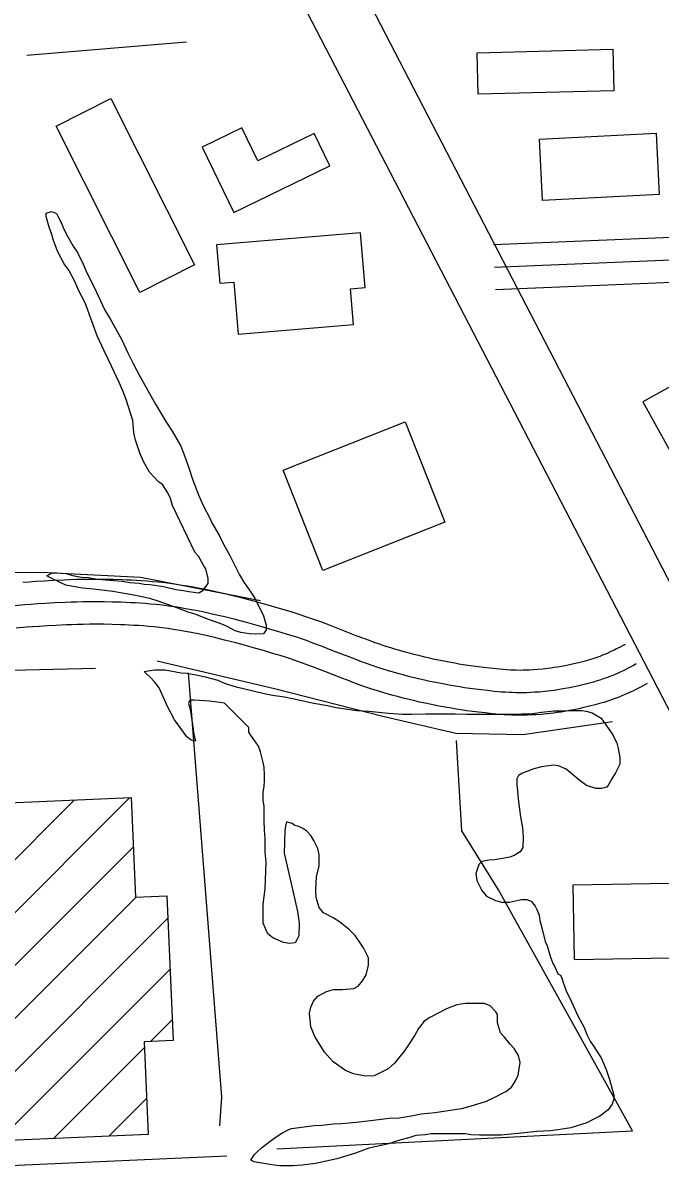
# Model space of a CAD drawing. Extents: x 3313442 to 3351311, y 721974 to 747360.
# Drawn here: x 3330412 to 3330838, y 731683 to 732451 of the extents above; entities that cross this region are included whole.
import ezdxf

# ---------------------------------------------------------------- set-up
doc = ezdxf.new("R2010")
doc.units = 0
for name, color, linetype in [('V-BLDG-OTLN', 7, 'Continuous'), ('V-ROAD-CNTR', 7, 'Continuous'), ('V-SITE-VEGE', 7, 'Continuous'), ('V-TOPO-SHOR', 7, 'Continuous')]:
    doc.layers.add(name, color=color, linetype=linetype)

msp = doc.modelspace()

# ---------------------------------------------------------------- linework, layer by layer
at = {"layer": 'V-BLDG-OTLN'}
for p, q in [((3330210.71, 731696.19), (3330446.52, 731932.01)), ((3330247.66, 731697.8), (3330483.48, 731933.61)), ((3330284.62, 731699.4), (3330485.79, 731900.57)), ((3330321.58, 731701), (3330487.62, 731867.04)), ((3330358.53, 731702.6), (3330508.82, 731852.89)), ((3330395.49, 731704.2), (3330510.29, 731819)), ((3330497.2, 731770.55), (3330511.76, 731785.11)), ((3330432.45, 731705.8), (3330493.06, 731766.42)), ((3330469.4, 731707.4), (3330494.53, 731732.53))]:
    msp.add_line(p, q, dxfattribs=at)
for points in [[(3330715.39, 732430.99), (3330805.96, 732433.35), (3330806.68, 732405.67), (3330716.11, 732403.31)], [(3330434.12, 732381.98), (3330470.62, 732400.41), (3330526.68, 732289.38), (3330490.17, 732270.95)], [(3330531.7, 732367.96), (3330552.98, 732324.26), (3330617.03, 732355.44), (3330606.46, 732377.16), (3330568.95, 732358.9), (3330558.24, 732380.88)], [(3330756.98, 732373.35), (3330834.94, 732377.32), (3330837.02, 732336.43), (3330759.06, 732332.46)], [(3330637.45, 732310.8), (3330541.32, 732302.72), (3330543.47, 732277.09), (3330552.95, 732277.89), (3330555.87, 732243.08), (3330632.85, 732249.55), (3330630.85, 732273.44), (3330640.52, 732274.26)], [(3330826.07, 732197.86), (3330845.47, 732162.88), (3330880.45, 732182.28), (3330861.05, 732217.26)], [(3330585.75, 732152.25), (3330667.22, 732184.53), (3330693.77, 732117.53), (3330612.29, 732085.25)], [(3329806.73, 731837.48), (3330148.68, 731852.29), (3330145.79, 731918.98), (3330484.35, 731933.65), (3330487.24, 731867.03), (3330508.17, 731867.93), (3330512.36, 731771.21), (3330492.89, 731770.37), (3330495.57, 731708.54), (3329813.6, 731678.99)], [(3330856.58, 731876.44), (3330779.33, 731875.09), (3330780.2, 731825.3), (3330857.45, 731826.65)]]:
    msp.add_lwpolyline(points, close=True, dxfattribs=at)
at = {"layer": 'V-ROAD-CNTR'}
for points in [[(3328760.78, 736081.16), (3328936.7, 735756.27), (3329174.08, 735298.9), (3331685.52, 730453.72)], [(3328913.42, 735719.22), (3329483.77, 734613.56), (3331153.13, 731395.2)], [(3330726.94, 732287.9), (3332785.22, 732373.32), (3333386.43, 732395.75)], [(3330726.31, 732302.89), (3331304.1, 732326.87)], [(3330727.56, 732272.92), (3331305.57, 732296.9)], [(3330530.09, 732073.23), (3330525.82, 732074.03), (3330521.99, 732074.7), (3330518.63, 732075.25), (3330515.67, 732075.71), (3330513.05, 732076.09), (3330508.54, 732076.69), (3330505.12, 732077.1), (3330502.51, 732077.38), (3330498.66, 732077.75), (3330494.79, 732078.07), (3330491.26, 732078.32), (3330487.85, 732078.53), (3330484.55, 732078.71), (3330481.35, 732078.86), (3330478.23, 732078.99), (3330472.26, 732079.16), (3330466.64, 732079.26), (3330461.38, 732079.28), (3330456.44, 732079.26), (3330451.82, 732079.2), (3330447.49, 732079.11), (3330443.43, 732078.99), (3330439.61, 732078.85), (3330432.53, 732078.53), (3330426.31, 732078.18), (3330420.88, 732077.83), (3330416.14, 732077.49), (3330411.98, 732077.17)], [(3330814.21, 732035.89), (3330812.43, 732034.89), (3330810.87, 732034.04), (3330809.41, 732033.28), (3330808.04, 732032.58), (3330806.79, 732031.96), (3330804.31, 732030.81), (3330802.18, 732029.87), (3330800.29, 732029.08), (3330798.63, 732028.42), (3330797.21, 732027.88), (3330794.56, 732026.93), (3330792.59, 732026.28), (3330791.14, 732025.82), (3330788.84, 732025.13), (3330786.52, 732024.49), (3330783.13, 732023.61), (3330779.94, 732022.85), (3330776.95, 732022.19), (3330774.15, 732021.61), (3330771.53, 732021.12), (3330769.07, 732020.69), (3330766.77, 732020.32), (3330764.62, 732020.01), (3330762.6, 732019.74), (3330760.71, 732019.51), (3330758.99, 732019.32), (3330755.63, 732019.01), (3330752.75, 732018.81), (3330750.23, 732018.67), (3330748.04, 732018.59), (3330746.13, 732018.55), (3330744.49, 732018.53), (3330741.52, 732018.56), (3330739.35, 732018.61), (3330737.75, 732018.68), (3330735.29, 732018.82), (3330732.83, 732019), (3330728.25, 732019.43), (3330723.94, 732019.87), (3330719.9, 732020.34), (3330716.11, 732020.82), (3330712.56, 732021.3), (3330709.23, 732021.79), (3330706.12, 732022.27), (3330703.2, 732022.74), (3330700.49, 732023.21), (3330695.33, 732024.15), (3330690.85, 732025.03), (3330686.94, 732025.85), (3330683.52, 732026.6), (3330680.53, 732027.29), (3330677.94, 732027.91), (3330673.34, 732029.05), (3330669.92, 732029.95), (3330667.39, 732030.64), (3330663.53, 732031.72), (3330659.7, 732032.85), (3330657.71, 732033.46), (3330653.75, 732034.73), (3330650.08, 732035.97), (3330646.63, 732037.18), (3330643.4, 732038.35), (3330640.38, 732039.48), (3330634.64, 732041.67), (3330624.5, 732045.64), (3330616.77, 732048.63), (3330610.87, 732050.86), (3330606.36, 732052.5), (3330602.94, 732053.7), (3330600.32, 732054.59), (3330596.4, 732055.87), (3330592.46, 732057.09), (3330586.53, 732058.86), (3330580.99, 732060.49), (3330575.78, 732062), (3330570.88, 732063.38), (3330566.27, 732064.66), (3330561.93, 732065.83), (3330557.84, 732066.9), (3330554, 732067.88), (3330550.39, 732068.77), (3330546.99, 732069.58), (3330543.8, 732070.33), (3330540.77, 732071.01), (3330535.15, 732072.21), (3330530.28, 732073.19)], [(3330527.33, 732058.48), (3330523.15, 732059.27), (3330519.48, 732059.91), (3330516.27, 732060.44), (3330513.45, 732060.87), (3330510.99, 732061.23), (3330506.66, 732061.8), (3330503.42, 732062.19), (3330500.98, 732062.46), (3330497.32, 732062.81), (3330493.65, 732063.12), (3330490.26, 732063.35), (3330486.98, 732063.56), (3330483.79, 732063.73), (3330480.71, 732063.88), (3330477.72, 732063.99), (3330471.92, 732064.16), (3330466.47, 732064.26), (3330461.37, 732064.28), (3330456.58, 732064.26), (3330452.09, 732064.2), (3330447.87, 732064.11), (3330443.93, 732063.99), (3330440.22, 732063.86), (3330433.28, 732063.55), (3330427.21, 732063.21), (3330421.9, 732062.87), (3330417.26, 732062.53), (3330413.2, 732062.22), (3330406.1, 732061.62)], [(3330821.58, 732022.83), (3330819.7, 732021.77), (3330817.94, 732020.81), (3330816.29, 732019.94), (3330814.74, 732019.16), (3330813.27, 732018.44), (3330810.52, 732017.15), (3330808.09, 732016.08), (3330805.95, 732015.19), (3330804.06, 732014.44), (3330802.4, 732013.81), (3330799.46, 732012.76), (3330797.23, 732012.01), (3330795.55, 732011.48), (3330792.99, 732010.72), (3330790.4, 732010), (3330786.74, 732009.05), (3330783.31, 732008.23), (3330780.08, 732007.52), (3330777.05, 732006.9), (3330774.21, 732006.36), (3330771.54, 732005.89), (3330769.04, 732005.49), (3330766.69, 732005.15), (3330764.49, 732004.86), (3330762.42, 732004.61), (3330760.49, 732004.4), (3330756.86, 732004.06), (3330753.69, 732003.84), (3330750.91, 732003.69), (3330748.49, 732003.6), (3330746.36, 732003.55), (3330744.51, 732003.53), (3330741.27, 732003.56), (3330738.84, 732003.62), (3330737.02, 732003.7), (3330734.3, 732003.85), (3330731.58, 732004.06), (3330726.79, 732004.5), (3330722.31, 732004.96), (3330718.1, 732005.45), (3330714.16, 732005.94), (3330710.47, 732006.45), (3330707.01, 732006.95), (3330703.76, 732007.45), (3330700.72, 732007.95), (3330697.87, 732008.44), (3330692.54, 732009.41), (3330687.87, 732010.33), (3330683.79, 732011.18), (3330680.23, 732011.97), (3330677.11, 732012.68), (3330674.39, 732013.33), (3330669.63, 732014.52), (3330666.06, 732015.45), (3330663.39, 732016.18), (3330659.39, 732017.31), (3330655.39, 732018.48), (3330653.22, 732019.14), (3330649.06, 732020.48), (3330645.19, 732021.79), (3330641.58, 732023.05), (3330638.22, 732024.28), (3330635.09, 732025.44), (3330629.24, 732027.68), (3330619.05, 732031.66), (3330611.41, 732034.62), (3330605.66, 732036.79), (3330601.32, 732038.37), (3330598.04, 732039.52), (3330595.57, 732040.36), (3330591.85, 732041.58), (3330588.09, 732042.74), (3330582.27, 732044.48), (3330576.79, 732046.09), (3330571.66, 732047.57), (3330566.84, 732048.94), (3330562.32, 732050.19), (3330558.07, 732051.33), (3330554.09, 732052.38), (3330550.35, 732053.33), (3330546.84, 732054.2), (3330543.55, 732054.99), (3330540.45, 732055.71), (3330537.55, 732056.36), (3330532.11, 732057.53), (3330527.33, 732058.48)], [(3330524.57, 732043.74), (3330520.47, 732044.51), (3330516.97, 732045.12), (3330513.91, 732045.62), (3330511.23, 732046.04), (3330508.92, 732046.37), (3330504.78, 732046.92), (3330501.72, 732047.29), (3330499.45, 732047.54), (3330495.98, 732047.87), (3330492.5, 732048.16), (3330489.27, 732048.39), (3330486.1, 732048.58), (3330483.04, 732048.75), (3330480.06, 732048.89), (3330477.2, 732049), (3330471.57, 732049.17), (3330466.31, 732049.26), (3330461.36, 732049.28), (3330456.71, 732049.26), (3330452.35, 732049.2), (3330448.26, 732049.12), (3330444.42, 732049), (3330440.83, 732048.87), (3330434.04, 732048.57), (3330428.11, 732048.24), (3330422.92, 732047.9), (3330418.37, 732047.58), (3330414.41, 732047.27), (3330407.42, 732046.68)], [(3330828.94, 732009.76), (3330826.97, 732008.65), (3330825.01, 732007.58), (3330823.17, 732006.61), (3330821.43, 732005.73), (3330819.76, 732004.91), (3330816.72, 732003.49), (3330814, 732002.29), (3330811.6, 732001.29), (3330809.49, 732000.45), (3330807.59, 731999.73), (3330804.36, 731998.58), (3330801.87, 731997.75), (3330799.95, 731997.14), (3330797.14, 731996.3), (3330794.27, 731995.51), (3330790.36, 731994.5), (3330786.67, 731993.62), (3330783.21, 731992.85), (3330779.95, 731992.18), (3330776.89, 731991.6), (3330774.01, 731991.1), (3330771.3, 731990.67), (3330768.76, 731990.3), (3330766.38, 731989.98), (3330764.14, 731989.71), (3330761.99, 731989.47), (3330758.09, 731989.11), (3330754.62, 731988.87), (3330751.59, 731988.7), (3330748.93, 731988.6), (3330746.6, 731988.55), (3330744.53, 731988.53), (3330741.02, 731988.56), (3330738.33, 731988.63), (3330736.29, 731988.71), (3330733.3, 731988.88), (3330730.32, 731989.11), (3330725.33, 731989.57), (3330720.67, 731990.05), (3330716.3, 731990.56), (3330712.21, 731991.07), (3330708.38, 731991.59), (3330704.78, 731992.12), (3330701.41, 731992.64), (3330698.24, 731993.16), (3330695.26, 731993.67), (3330689.74, 731994.68), (3330684.89, 731995.63), (3330680.65, 731996.52), (3330676.94, 731997.33), (3330673.69, 731998.08), (3330670.83, 731998.76), (3330665.91, 731999.99), (3330662.2, 732000.96), (3330659.39, 732001.72), (3330655.24, 732002.89), (3330651.09, 732004.11), (3330648.74, 732004.83), (3330644.37, 732006.23), (3330640.3, 732007.61), (3330636.53, 732008.93), (3330633.04, 732010.2), (3330629.79, 732011.41), (3330623.83, 732013.69), (3330613.61, 732017.68), (3330606.05, 732020.61), (3330600.45, 732022.73), (3330596.27, 732024.25), (3330593.14, 732025.34), (3330590.82, 732026.13), (3330587.3, 732027.28), (3330583.73, 732028.39), (3330578, 732030.1), (3330572.6, 732031.69), (3330567.54, 732033.15), (3330562.8, 732034.49), (3330558.37, 732035.72), (3330554.22, 732036.83), (3330550.33, 732037.85), (3330546.7, 732038.78), (3330543.29, 732039.62), (3330540.1, 732040.39), (3330537.11, 732041.08), (3330534.33, 732041.71), (3330529.06, 732042.84), (3330524.39, 732043.77)]]:
    msp.add_lwpolyline(points, dxfattribs=at)
at = {"layer": 'V-SITE-VEGE'}
for points in [[(3330489.66, 732076.65), (3330492.96, 732076.1), (3330496.8, 732075.82), (3330505.87, 732074.43), (3330514.12, 732072.5), (3330519.34, 732071.94), (3330522.91, 732071.11), (3330529.51, 732070.28), (3330532.26, 732071.93), (3330535.84, 732076.59), (3330535.84, 732079.89), (3330534.2, 732086.22), (3330532.83, 732088.42), (3330529.26, 732094.75), (3330526.79, 732097.5), (3330511.99, 732128.58), (3330510.62, 732133.25), (3330508.7, 732137.1), (3330505.13, 732142.6), (3330502.66, 732144.53), (3330499.36, 732147.84), (3330496.62, 732150.86), (3330492.78, 732157.47), (3330490.31, 732163.24), (3330487.3, 732172.32), (3330486.2, 732177.27), (3330485.39, 732185.51), (3330481.01, 732199.54), (3330478.82, 732205.31), (3330476.35, 732210.81), (3330469.49, 732225.39), (3330466.2, 732231.99), (3330461.54, 732241.9), (3330453.6, 732263.9), (3330449.21, 732272.42), (3330447.02, 732277.92), (3330442.63, 732285.9), (3330439.61, 732290.03), (3330435.77, 732297.18), (3330434.95, 732299.1), (3330432.48, 732305.71), (3330431.39, 732309.56), (3330429.47, 732314.51), (3330427.55, 732321.66), (3330427.56, 732323.86), (3330431.13, 732324.95), (3330434.43, 732323.57), (3330435.8, 732321.1), (3330437.72, 732317.24), (3330439.09, 732313.67), (3330441.83, 732308.44), (3330445.67, 732301.84), (3330448.41, 732297.71), (3330452.25, 732289.74), (3330454.99, 732283.68), (3330459.38, 732274.89), (3330466.78, 732259.21), (3330470.35, 732253.43), (3330478.03, 732239.4), (3330482.14, 732230.6), (3330485.44, 732224), (3330490.37, 732214.65), (3330500.52, 732196.22), (3330507.93, 732184.11), (3330511.77, 732178.33), (3330517.53, 732168.16), (3330519.45, 732163.21), (3330523.01, 732153.03), (3330525.2, 732146.16), (3330529.31, 732135.7), (3330532.33, 732128.55), (3330536.99, 732119.75), (3330538.09, 732117), (3330543.02, 732108.75), (3330545.77, 732103.25), (3330550.16, 732095.27), (3330556.74, 732082.34), (3330559.48, 732077.39), (3330564.15, 732070.79), (3330566.89, 732066.66), (3330572.65, 732054.83), (3330574.56, 732048.78), (3330574.56, 732045.48), (3330572.63, 732043.01), (3330567.14, 732042.74), (3330563.29, 732043.02), (3330557.52, 732043.85), (3330553.67, 732044.96), (3330548.45, 732047.71), (3330544.88, 732049.37), (3330534.16, 732053.23), (3330527.02, 732055.99), (3330522.35, 732057.37), (3330515.48, 732060.12), (3330502.29, 732064.81), (3330496.79, 732066.47), (3330486.07, 732068.68), (3330477.28, 732070.34), (3330472.06, 732071.17), (3330459.14, 732072.84), (3330451.72, 732073.4)], [(3330451.72, 732073.4), (3330440.72, 732075.33), (3330437.43, 732076.99), (3330430.83, 732080.02), (3330428.08, 732081.67), (3330431.66, 732083.59), (3330434.69, 732083.59), (3330441.01, 732083.31), (3330445.13, 732081.93), (3330451.45, 732080.82), (3330455.85, 732080.54), (3330460.52, 732079.71), (3330467.12, 732078.88), (3330478.39, 732078.04), (3330483.33, 732077.21), (3330489.66, 732076.65)], [(3330524.44, 731971.87), (3330521.42, 731974.08), (3330517.03, 731980.4), (3330513.19, 731985.36), (3330508.52, 731994.44), (3330503.04, 732006.81), (3330500.02, 732010.66), (3330497, 732013.96), (3330494.81, 732015.89), (3330492.88, 732017.82), (3330495.64, 732018.09), (3330500.03, 732018.91), (3330506.91, 732018.9), (3330517.62, 732016.96), (3330521.47, 732016.68), (3330528.89, 732015.3), (3330533.84, 732014.2), (3330542.08, 732011.99), (3330547.03, 732009.78), (3330554.45, 732007.57), (3330559.4, 732006.47), (3330573.14, 732003.15), (3330578.63, 732002.05), (3330586.6, 732000.94), (3330592.1, 731999.83), (3330606.39, 731996.52), (3330615.46, 731995.13), (3330621.23, 731993.75), (3330634.97, 731991.81), (3330642.94, 731991.25), (3330656.14, 731989.86), (3330665.48, 731989.3), (3330671.53, 731989.29), (3330681.43, 731989.55), (3330689.4, 731989.54), (3330700.67, 731989.53), (3330708.37, 731989.24), (3330737.78, 731989.21), (3330752.35, 731989.74), (3330758.4, 731990.56), (3330766.65, 731991.38), (3330771.32, 731991.37), (3330778.19, 731991.64), (3330785.34, 731991.63), (3330788.09, 731991.35), (3330792.21, 731990.24), (3330798.25, 731986.66), (3330805.94, 731975.38), (3330808.68, 731969.88), (3330809.5, 731966.31), (3330810.59, 731960.26), (3330810.59, 731955.86), (3330807.83, 731950.09), (3330805.35, 731945.97), (3330803.42, 731942.4), (3330802.05, 731940.47), (3330798.47, 731939.66), (3330794.62, 731939.66), (3330788.3, 731941.59), (3330784.18, 731944.62), (3330774.85, 731952.6), (3330769.63, 731954.81), (3330766.33, 731955.09), (3330758.35, 731954), (3330753.13, 731952.63), (3330745.71, 731949.89), (3330742.95, 731948.24), (3330741.85, 731946.05), (3330741.85, 731942.47), (3330742.93, 731930.65), (3330744.29, 731920.75), (3330745.66, 731913.33), (3330746.2, 731907.01), (3330745.92, 731900.14), (3330743.99, 731897.39), (3330740.14, 731894.92), (3330737.12, 731893.82), (3330727.22, 731891.91), (3330723.09, 731891.64), (3330718.69, 731890.82), (3330716.49, 731888.9), (3330714.56, 731882.85), (3330715.1, 731878.18), (3330718.4, 731871.58), (3330721.69, 731867.72), (3330727.73, 731864.69), (3330731.86, 731863.59), (3330737.08, 731863.58), (3330745.05, 731865.5), (3330748.63, 731865.49), (3330751.37, 731864.39), (3330754.12, 731861.09)], [(3330720.23, 731795.98), (3330707.58, 731796), (3330701.81, 731795.18), (3330694.94, 731792.44), (3330690.26, 731789.97), (3330683.66, 731786.68), (3330680.08, 731784.21), (3330676.23, 731779.26), (3330673.75, 731774.87), (3330669.61, 731768.28), (3330666.86, 731764.43), (3330660.25, 731756.19), (3330655.85, 731752.35), (3330646.5, 731747.69), (3330640.73, 731747.42), (3330632.76, 731749.08), (3330627.54, 731751.28), (3330619.3, 731757.07), (3330613.53, 731763.4), (3330606.95, 731773.85), (3330604.21, 731780.45), (3330603.39, 731789.52), (3330604.22, 731793.65), (3330606.15, 731797.49), (3330608.9, 731800.79), (3330614.68, 731804.08), (3330619.35, 731805.45), (3330625.4, 731805.44), (3330633.1, 731805.98), (3330635.85, 731807.63), (3330638.88, 731811.2), (3330641.36, 731815.04), (3330642.74, 731821.64), (3330642.75, 731826.59), (3330639.46, 731833.19), (3330638.08, 731835.11), (3330633.97, 731841.44), (3330630.12, 731845.3), (3330623.53, 731850.53), (3330619.14, 731853.28), (3330612.82, 731856.59), (3330609.8, 731860.16), (3330607.88, 731866.76), (3330607.61, 731871.71), (3330608.17, 731880.78), (3330609.83, 731887.65), (3330609.84, 731895.62), (3330609.02, 731899.47), (3330606.28, 731904.97), (3330604.36, 731908.27), (3330601.61, 731911.03), (3330598.87, 731912.95), (3330596.39, 731914.33), (3330593.65, 731914.89), (3330591.73, 731916.27), (3330588.15, 731917.37), (3330587.32, 731914.35), (3330587.04, 731911.05), (3330586.48, 731896.48), (3330592.22, 731871.18), (3330595.5, 731857.43), (3330596.59, 731849.73), (3330596.31, 731841.21), (3330594.93, 731838.46), (3330593.83, 731836.54), (3330589.98, 731835.99), (3330586.13, 731836.83), (3330578.99, 731839.86), (3330575.69, 731842.61), (3330572.4, 731849.76), (3330572.42, 731862.41), (3330573.8, 731872.58), (3330574.37, 731890.44), (3330573.83, 731897.04), (3330573.84, 731906.11), (3330573.3, 731911.62), (3330573.03, 731918.21), (3330573.04, 731927.83), (3330572.5, 731931.68), (3330572.51, 731937.18), (3330573.06, 731941.03), (3330573.34, 731944.88), (3330573.35, 731948.45), (3330573.08, 731953.95), (3330572.26, 731957.8), (3330570.62, 731964.12), (3330569.25, 731967.97), (3330565.68, 731972.92), (3330564.03, 731975.4), (3330562.93, 731977.33), (3330562.94, 731980.35), (3330546.74, 731996.59), (3330536.57, 731997.97), (3330526.4, 731998.54), (3330523.38, 731998.54), (3330522.55, 731996.34), (3330523.64, 731992.49), (3330525.28, 731982.32), (3330526.09, 731975.99), (3330527.19, 731971.32), (3330524.44, 731971.87)], [(3330754.12, 731861.09), (3330755.22, 731858.89), (3330756.86, 731855.04), (3330757.13, 731851.46), (3330758.77, 731845.69), (3330760.69, 731837.44), (3330762.06, 731834.41), (3330764.25, 731826.99), (3330766.17, 731822.32), (3330767.27, 731820.39), (3330769.18, 731815.71), (3330771.11, 731814.89), (3330771.93, 731812.96), (3330772.75, 731809.94), (3330774.94, 731803.89), (3330777.41, 731799.21), (3330782.62, 731787.66), (3330786.73, 731779.96), (3330788.65, 731775.28), (3330790.85, 731770.88), (3330793.32, 731767.3), (3330796.33, 731762.35), (3330798.25, 731759.6), (3330800.17, 731754.92), (3330801.82, 731751.35), (3330803.74, 731745.3), (3330806.75, 731734.85), (3330806.74, 731732.1), (3330805.64, 731728.8), (3330802.89, 731724.96), (3330797.39, 731720.84), (3330791.88, 731718.1), (3330788.58, 731716.18), (3330777.86, 731712.89), (3330769.33, 731711.53), (3330764.11, 731710.98), (3330755.31, 731710.45), (3330742.67, 731709.09), (3330737.99, 731708.82), (3330731.39, 731708), (3330716.83, 731708.02), (3330711.05, 731708.3), (3330707.48, 731708.85), (3330684.66, 731708.88), (3330680.81, 731708.33), (3330674.49, 731707.8), (3330670.37, 731706.42), (3330662.12, 731704.23), (3330656.34, 731702.32), (3330643.14, 731699.31), (3330634.07, 731696.02), (3330621.69, 731692.19), (3330607.39, 731689.18), (3330598.6, 731688.09), (3330592.55, 731687.55), (3330583.48, 731687.56), (3330578.25, 731688.12), (3330570.28, 731689.5), (3330566.44, 731690.33), (3330564.24, 731691.43), (3330566.44, 731695.01), (3330568.37, 731696.93), (3330571.39, 731699.67), (3330574.15, 731701.87), (3330580.48, 731706.53), (3330584.88, 731709.28), (3330589.56, 731711.74), (3330591.48, 731712.57), (3330606.6, 731714.47), (3330611.55, 731714.74), (3330619.25, 731715.56), (3330624.75, 731715.83), (3330629.97, 731716.37), (3330634.64, 731716.64), (3330642.34, 731717.73), (3330656.64, 731719.36), (3330663.23, 731719.63), (3330672.58, 731721.27), (3330678.08, 731722.36), (3330687.43, 731723.17), (3330700.35, 731725.08), (3330705.03, 731725.9), (3330712.18, 731727.82), (3330721.52, 731730.83), (3330726.75, 731733.3), (3330734.45, 731737.13), (3330738.3, 731740.15), (3330741.06, 731744.28), (3330742.71, 731748.12), (3330744.1, 731756.64), (3330743, 731761.32), (3330739.98, 731765.99), (3330737.52, 731768.74), (3330733.67, 731773.42), (3330730.93, 731776.45), (3330729.56, 731780.85), (3330729.01, 731783.05), (3330729.02, 731788.55), (3330727.92, 731790.47), (3330724.08, 731794.33), (3330720.23, 731795.98)]]:
    msp.add_lwpolyline(points, dxfattribs=at)
at = {"layer": 'V-TOPO-SHOR'}
for p, q in [((3330414.59, 732429.54), (3330521.19, 732438.4)), ((3330254.95, 732014.94), (3330460.38, 732020))]:
    msp.add_line(p, q, dxfattribs=at)
for points in [[(3330570.61, 732064.99), (3330490.6, 732080.48), (3330428.63, 732083.71), (3330269.47, 732083.92), (3330014.73, 732074.31)], [(3330501.71, 732024.81), (3330581.01, 732006.28), (3330652.32, 731988), (3330701.12, 731976.59), (3330745.96, 731975.76), (3330805.84, 731984.28)], [(3330522.35, 732016.77), (3330544.56, 731733.36), (3330543.33, 731714.34)], [(3330581.55, 731698.98), (3330819.16, 731710.98), (3330729.7, 731871.81), (3330705.16, 731911.32), (3330701.58, 731971.66)], [(3330548.2, 731693.91), (3330218.33, 731679.34), (3330203.27, 731669.99), (3330162.2, 731673.16), (3330127.68, 731669.97), (3330096.67, 731661.14), (3330072.01, 731658.86), (3330026.01, 731661.57), (3329936.08, 731655.25), (3329919.48, 731598.02), (3329898.53, 731577.18), (3329860.19, 731550.77), (3329844.23, 731551.28), (3329827.87, 731577.62), (3329828.64, 731601.56), (3329827.08, 731629.27), (3329819.61, 731645.49)]]:
    msp.add_lwpolyline(points, dxfattribs=at)

doc.saveas('drawing.dxf')
